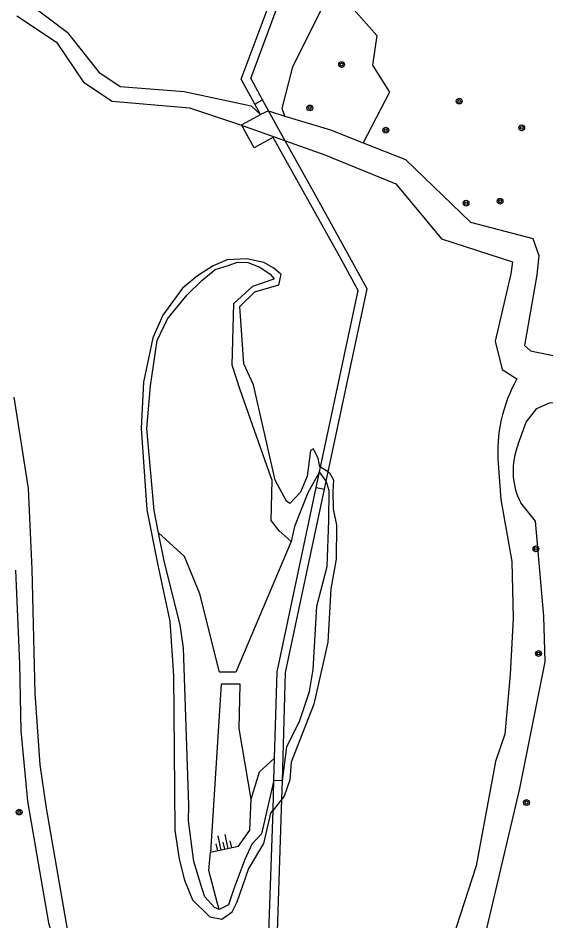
# Model space of a CAD drawing. Extents: x 125000 to 129004, y 397500 to 399008.
# Drawn here: x 127223.8 to 127296.7, y 397632.3 to 397757 of the extents above; entities that cross this region are included whole.
import ezdxf

# ---------------------------------------------------------------- set-up
doc = ezdxf.new("R2010")
doc.units = 0
for name, color, linetype in [('gg-knt-bovenkant onderkant talud', 7, 'Continuous'), ('gg-knt-verharding', 7, 'Continuous'), ('gg-kntw-bovenkant insteek waterloop', 7, 'Continuous'), ('gg-kntw-waterlijn', 7, 'Continuous'), ('gg-kwrk-kunstwerk niveau 01', 7, 'Continuous'), ('gt-grn-groengrens', 7, 'Continuous'), ('gt-grn-vlakafsluiter', 7, 'Continuous'), ('gt-symb-boom', 7, 'Continuous'), ('gt-symb-talud symbool', 7, 'Continuous'), ('gx-grn-maaiveld', 7, 'Continuous')]:
    doc.layers.add(name, color=color, linetype=linetype)

# ---------------------------------------------------------------- blocks, each defined once
blk = doc.blocks.new('gt0-BOOM')
at = {"layer": 'gt-symb-boom'}
for radius in [0.4, 0.2]:
    blk.add_circle((0, 0), radius, dxfattribs=at)
blk = doc.blocks.new('gt0-TALUD_1')
at = {"layer": 'gt-symb-talud symbool'}
for p, q in [((-1, -1), (-1, 0)), ((-0.5, -2), (-0.5, 0)), ((0, -1), (0, 0)), ((0.5, -2), (0.5, 0)), ((1, -1), (1, 0))]:
    blk.add_line(p, q, dxfattribs=at)

msp = doc.modelspace()

# ---------------------------------------------------------------- linework, layer by layer
at = {"layer": 'gg-knt-bovenkant onderkant talud'}
for points in [[(127255.98, 397649.12), (127257.14, 397652.91), (127259.24, 397654.81)], [(127250.37, 397641.8), (127254.26, 397642.64), (127255.84, 397644.86), (127255.98, 397649.12)], [(127251.56, 397633.92), (127251.33, 397634.75), (127250.16, 397639.31), (127250.37, 397641.8)]]:
    msp.add_lwpolyline(points, dxfattribs=at)
at = {"layer": 'gg-knt-verharding'}
msp.add_line((127259.15, 397651.76), (127259.24, 397654.81), dxfattribs=at)
for points in [[(127256.53, 397745.1), (127254.64, 397748.56), (127262.62, 397769.98)], [(127257.58, 397745.68), (127256, 397748.62), (127255.95, 397748.65), (127263.76, 397769.67), (127305.3, 397758.43), (127307.3, 397758.44)], [(127259.24, 397654.81), (127259.59, 397666.73), (127264.97, 397692.19)], [(127260.32, 397651.73), (127260.75, 397666.61), (127266.12, 397691.94)]]:
    msp.add_lwpolyline(points, dxfattribs=at)
at = {"layer": 'gg-kntw-bovenkant insteek waterloop'}
msp.add_line((127258.41, 397744.18), (127257.3, 397743.69), dxfattribs=at)
for points in [[(127243.22, 397685.91), (127242.61, 397689.02), (127241.6, 397700.34), (127242.12, 397706.21), (127243.01, 397712.49), (127244.43, 397715.47), (127247.14, 397718.8), (127249.17, 397720.74), (127251.02, 397722.27), (127252.84, 397722.82), (127254.13, 397723.27), (127255.54, 397723.24), (127257.2, 397722.62), (127258.61, 397721.62), (127259.17, 397720.97)], [(127261.53, 397684.73), (127259.85, 397686.2), (127258.75, 397687.64), (127258.91, 397693.2), (127258.73, 397693.64), (127254.49, 397705.64), (127253.4, 397709.07), (127253.61, 397717.58), (127256.24, 397719.98)], [(127292.9, 397698.14), (127294, 397701.18), (127295.48, 397703.07), (127297.2, 397703.88), (127299.78, 397703.89), (127302.98, 397703.27), (127310.86, 397701.38), (127319.96, 397699.09), (127327.58, 397697.56), (127332.7, 397696.46), (127332.81, 397696.61), (127329.07, 397699.59), (127323.32, 397704.39)], [(127266.36, 397693.05), (127265.42, 397694.33), (127263.83, 397691.45), (127262.01, 397686.81), (127261.53, 397684.73)], [(127260.32, 397651.73), (127260.93, 397656.38), (127262.71, 397660), (127264.07, 397664.02), (127264.55, 397667.05), (127265.08, 397675.81), (127266.49, 397681.28), (127266.74, 397687.6), (127266.79, 397691.74), (127266.36, 397693.05)], [(127283.3, 397601.94), (127284.55, 397614.76), (127284.61, 397619.61), (127287.85, 397628.34), (127293.11, 397650.61), (127296.62, 397668.08), (127296.44, 397674.4), (127295.29, 397687.52), (127293.23, 397690.06)], [(127251.56, 397633.92), (127250.93, 397634.17), (127249.6, 397635.64), (127249.18, 397636.92), (127248.1, 397640.53), (127247.35, 397646.14), (127247.4, 397648.29), (127246.65, 397669.97), (127246.2, 397673.23), (127244.01, 397681.84), (127243.22, 397685.91)], [(127223.43, 397680.78), (127223.98, 397667.86), (127224.18, 397658.59), (127225.12, 397648.85), (127226.56, 397640.3), (127228, 397632.07), (127230.36, 397624.11), (127231.98, 397617.08), (127234.49, 397608.96), (127237.34, 397602.35), (127244.26, 397588.67)], [(127259.15, 397651.76), (127257.42, 397644.35), (127256.09, 397642.94), (127255.12, 397640.79), (127253.63, 397636.74), (127252.89, 397634.53), (127251.56, 397633.92)]]:
    msp.add_lwpolyline(points, dxfattribs=at)
msp.add_arc((127301.76, 397694.45), 9.59, 157.4103, 207.2282, dxfattribs=at)
at = {"layer": 'gg-kntw-waterlijn'}
for p, q in [((127266.63, 397694.33), (127265.56, 397694.96)), ((127260.24, 397649.15), (127259.02, 397647.6))]:
    msp.add_line(p, q, dxfattribs=at)
for points in [[(127260.09, 397721.65), (127259.15, 397722.47), (127257.75, 397723.24), (127255.39, 397723.77), (127252.69, 397723.62), (127250.75, 397722.79), (127248.57, 397721.4), (127246.53, 397719.71), (127243.82, 397715.96), (127242.42, 397712.86), (127241.12, 397706.73), (127240.8, 397700.38), (127241.61, 397689.1), (127243.13, 397681.43), (127244.76, 397673.71), (127245.27, 397666.18), (127245.37, 397655.86), (127245.44, 397644.88), (127246.07, 397640.87), (127246.78, 397637.95), (127247.92, 397635.24), (127250.31, 397632.9), (127251.95, 397632.57), (127253.36, 397633.59), (127254.08, 397634.98), (127255.62, 397639.47), (127257.73, 397643.02), (127258.72, 397647.22), (127259.02, 397647.6)], [(127265.56, 397694.96), (127265.48, 397695.01), (127265.24, 397696.18), (127264.59, 397697.5), (127264.19, 397697.28), (127263.72, 397693.76), (127262.83, 397691.52), (127261.33, 397689.97), (127260.88, 397690.31), (127259.31, 397693.17), (127256.33, 397706.33), (127254.98, 397709.26), (127254.42, 397717.16), (127256.46, 397719.13)], [(127223.2, 397704.67), (127225.19, 397692.04), (127225.7, 397680.89), (127226.13, 397663.79), (127226.79, 397653.87), (127227.69, 397647.88), (127232.59, 397619.5), (127234.67, 397612.96), (127240.2, 397601.3), (127244.24, 397593.62), (127246.57, 397589.28)], [(127290.11, 397695.47), (127290.49, 397690.51), (127292.02, 397681.97), (127292.2, 397674.14), (127291.79, 397666.35), (127291.04, 397658.11), (127289.75, 397654.36), (127287.08, 397639.95), (127283.77, 397629.72), (127281.21, 397620.67), (127280.38, 397616.73), (127279.62, 397607.27), (127280.15, 397603.02), (127278.68, 397590.37), (127278.47, 397583.82), (127278.5, 397581.59), (127278.57, 397579.44), (127278.71, 397577.69), (127279.1, 397573.92), (127279.39, 397570.05), (127279.65, 397567.57), (127280.08, 397564.92), (127280.86, 397560.79)], [(127266.63, 397694.33), (127266.82, 397694.22), (127267.36, 397693.22), (127267.29, 397691.56), (127267.33, 397689.22), (127267.8, 397686.96), (127267.73, 397682.26), (127267.02, 397678.19), (127266.57, 397670.8), (127264.66, 397662.28), (127261.51, 397654.27), (127261.34, 397651.81), (127260.57, 397649.57), (127260.24, 397649.15)]]:
    msp.add_lwpolyline(points, dxfattribs=at)
msp.add_arc((127310.85, 397697.02), 20.79, 150.6921, 184.3009, dxfattribs=at)
at = {"layer": 'gg-kwrk-kunstwerk niveau 01'}
for p, q in [((127256.53, 397745.1), (127257.58, 397745.68)), ((127257.3, 397743.69), (127256.53, 397745.1)), ((127258.41, 397744.18), (127257.58, 397745.68)), ((127255.37, 397742.62), (127257.3, 397743.69)), ((127260.53, 397740.36), (127258.41, 397744.18)), ((127265.42, 397694.33), (127265.56, 397694.96)), ((127264.97, 397692.19), (127265.42, 397694.33)), ((127266.36, 397693.05), (127266.63, 397694.33)), ((127264.97, 397692.19), (127266.12, 397691.94)), ((127266.12, 397691.94), (127266.36, 397693.05)), ((127259.02, 397647.6), (127259.15, 397651.76)), ((127259.15, 397651.76), (127260.32, 397651.73)), ((127260.24, 397649.15), (127260.32, 397651.73)), ((127258.81, 397605.46), (127260.24, 397649.15)), ((127257.63, 397605.6), (127259.02, 397647.6))]:
    msp.add_line(p, q, dxfattribs=at)
for points in [[(127258.98, 397740.52), (127256.42, 397739.09), (127254.66, 397742.23), (127255.37, 397742.62)], [(127259.06, 397740.49), (127259.03, 397740.55), (127258.98, 397740.52)], [(127265.56, 397694.96), (127270.78, 397719.39), (127268.19, 397724.1), (127259.06, 397740.49)], [(127266.63, 397694.33), (127272.02, 397719.59), (127264.87, 397732.54), (127260.53, 397740.36)]]:
    msp.add_lwpolyline(points, dxfattribs=at)
at = {"layer": 'gt-grn-groengrens'}
for points in [[(127261.53, 397684.73), (127253.88, 397666.67), (127251.64, 397666.68), (127248.91, 397677.48), (127246.78, 397682.65), (127243.22, 397685.91)], [(127255.98, 397649.12), (127254.33, 397658.92), (127254.48, 397665.01), (127251.85, 397665.03), (127250.37, 397641.8)]]:
    msp.add_lwpolyline(points, dxfattribs=at)
at = {"layer": 'gt-grn-vlakafsluiter'}
msp.add_line((127256.24, 397719.98), (127259.17, 397720.97), dxfattribs=at)
msp.add_lwpolyline([(127260.09, 397721.65), (127259.78, 397720.09), (127256.46, 397719.13)], dxfattribs=at)
at = {"layer": 'gx-grn-maaiveld'}
msp.add_line((127258.41, 397744.18), (127260.66, 397743.45), dxfattribs=at)
for points in [[(127215.96, 397779.89), (127215.98, 397770.03), (127219.86, 397763.11), (127225.32, 397759), (127230.6, 397755.03), (127234.94, 397749.54), (127237.9, 397747.55), (127246.76, 397746.87), (127256, 397744.86), (127257.3, 397743.69)], [(127260.66, 397743.45), (127260.27, 397744.51), (127261.76, 397750.28), (127265.99, 397758.79), (127270.17, 397758.17), (127273.37, 397754.57), (127272.78, 397750.47), (127275.09, 397746.78), (127271.48, 397739.77)], [(127223.65, 397757.29), (127229.12, 397753.68), (127232.86, 397748.15), (127236.79, 397745.54), (127247.48, 397744.58), (127254.55, 397742.23), (127266.2, 397738.11), (127275.99, 397734.09), (127282.3, 397726.53), (127292.11, 397723.34), (127291.89, 397721.67), (127289.73, 397712.39), (127290.69, 397708.47), (127292.72, 397707.2)], [(127260.66, 397743.45), (127266.94, 397741.56), (127271.48, 397739.77)], [(127271.48, 397739.77), (127277.32, 397737.46), (127286.31, 397728.82), (127294.89, 397726.54), (127295.72, 397724.19), (127295.45, 397721.55), (127293.76, 397711.78), (127294.59, 397711.05), (127305.68, 397708.73), (127312.67, 397706.23), (127318.67, 397704.66), (127320.83, 397705.68), (127322.51, 397705.06), (127323.32, 397704.39)]]:
    msp.add_lwpolyline(points, dxfattribs=at)

# ---------------------------------------------------------------- block references
at = {"layer": 'gt-symb-boom'}
for p in [(127268.5, 397750.57), (127284.74, 397745.53), (127264.11, 397744.58), (127293.38, 397741.83), (127274.6, 397741.51), (127290.38, 397731.7), (127285.69, 397731.43), (127295.34, 397683.71), (127295.69, 397669.25), (127294.04, 397648.66), (127223.96, 397647.36)]:
    msp.add_blockref('gt0-BOOM', p, dxfattribs=at)
at = {"layer": 'gt-symb-talud symbool', "xscale": 0.999524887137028, "yscale": 0.9995248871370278, "rotation": -167.8131597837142}
msp.add_blockref('gt0-TALUD_1', (127252.31, 397642.22), dxfattribs=at)

doc.saveas('drawing.dxf')
